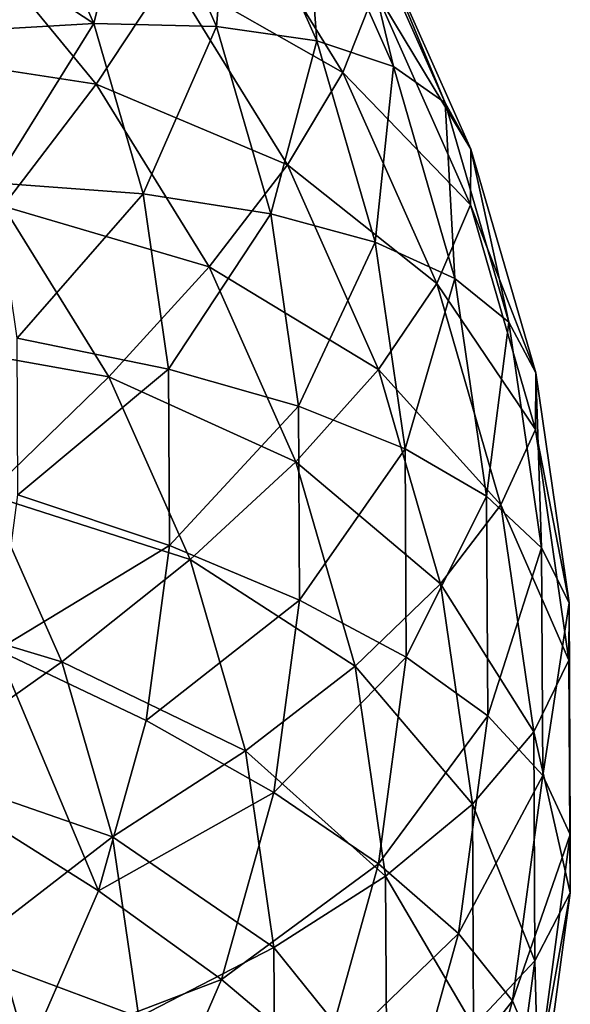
# Model space of a CAD drawing. Header units: millimetres. Extents: x 0 to 1220, y 0 to 506.
# Tile 211 of 308: x 803 to 812, y 394 to 410. Entities that reach past the tile are written whole.
import ezdxf

# ---------------------------------------------------------------- set-up
doc = ezdxf.new("R2010")
doc.units = ezdxf.units.MM
doc.header["$LTSCALE"] = 25.4
doc.layers.get('0').update_dxf_attribs({"true_color": 0xff5454})

# ---------------------------------------------------------------- blocks, each defined once
blk = doc.blocks.new('TWIG-VI-9138.STL')
at = {"color": 7, "true_color": 0xffffff}
mesh = blk.add_polyface(dxfattribs=at)
corners = [(235.38, 425.97, 51.29), (232.79, 427.91, 56.387), (234.841, 424.592, 55.542), (233.297, 429.341, 52.148)]
mesh.append_faces([[corners[k] for k in face] for face in [(0, 1, 2), (1, 0, 3)]], dxfattribs={"vtx0": -1, "color": 7})
mesh = blk.add_polyface(dxfattribs=at)
corners = [(231.921, 426.256, 60.485), (228.396, 427.195, 65.095), (230.698, 424.395, 64.399), (229.507, 429.192, 61.215)]
mesh.append_faces([[corners[k] for k in face] for face in [(0, 1, 2), (1, 0, 3)]], dxfattribs={"vtx0": -1, "color": 7})
mesh = blk.add_polyface(dxfattribs=at)
corners = [(230.657, 425.417, 29.89), (231.381, 428.374, 33.735), (232.717, 425.367, 32.954), (229.44, 428.155, 30.601)]
mesh.append_faces([[corners[k] for k in face] for face in [(0, 1, 2), (1, 0, 3)]], dxfattribs={"vtx0": -1, "color": 7})
mesh = blk.add_polyface(dxfattribs=at)
corners = [(232.717, 425.367, 32.954), (232.969, 428.355, 37.068), (234.404, 425.124, 36.229), (231.381, 428.374, 33.735)]
mesh.append_faces([[corners[k] for k in face] for face in [(0, 1, 2), (1, 0, 3)]], dxfattribs={"vtx0": -1, "color": 7})
mesh = blk.add_polyface(dxfattribs=at)
corners = [(234.404, 425.124, 36.229), (234.179, 428.1, 40.547), (235.692, 424.695, 39.663), (232.969, 428.355, 37.068)]
mesh.append_faces([[corners[k] for k in face] for face in [(0, 1, 2), (1, 0, 3)]], dxfattribs={"vtx0": -1, "color": 7})
mesh = blk.add_polyface(dxfattribs=at)
corners = [(227.179, 427.702, 27.717), (230.657, 425.417, 29.89), (228.257, 425.276, 27.087), (229.44, 428.155, 30.601)]
mesh.append_faces([[corners[k] for k in face] for face in [(0, 1, 2), (1, 0, 3)]], dxfattribs={"vtx0": -1, "color": 7})
mesh = blk.add_polyface(dxfattribs=at)
corners = [(235.692, 424.695, 39.663), (234.992, 427.611, 44.115), (236.559, 424.085, 43.2), (234.179, 428.1, 40.547)]
mesh.append_faces([[corners[k] for k in face] for face in [(0, 1, 2), (1, 0, 3)]], dxfattribs={"vtx0": -1, "color": 7})
mesh = blk.add_polyface(dxfattribs=at)
corners = [(234.841, 424.592, 55.542), (231.921, 426.256, 60.485), (233.91, 423.039, 59.665), (232.79, 427.91, 56.387)]
mesh.append_faces([[corners[k] for k in face] for face in [(0, 1, 2), (1, 0, 3)]], dxfattribs={"vtx0": -1, "color": 7})
mesh = blk.add_polyface(dxfattribs=at)
corners = [(236.559, 424.085, 43.2), (235.395, 426.898, 47.716), (236.991, 423.304, 46.783), (234.992, 427.611, 44.115)]
mesh.append_faces([[corners[k] for k in face] for face in [(0, 1, 2), (1, 0, 3)]], dxfattribs={"vtx0": -1, "color": 7})
mesh = blk.add_polyface(dxfattribs=at)
corners = [(230.698, 424.395, 64.399), (226.979, 424.967, 68.743), (229.134, 422.346, 68.091), (228.396, 427.195, 65.095)]
mesh.append_faces([[corners[k] for k in face] for face in [(0, 1, 2), (1, 0, 3)]], dxfattribs={"vtx0": -1, "color": 7})
mesh = blk.add_polyface(dxfattribs=at)
corners = [(236.991, 423.304, 46.783), (235.38, 425.97, 51.29), (236.982, 422.366, 50.354), (235.395, 426.898, 47.716)]
mesh.append_faces([[corners[k] for k in face] for face in [(0, 1, 2), (1, 0, 3)]], dxfattribs={"vtx0": -1, "color": 7})
mesh = blk.add_polyface(dxfattribs=at)
corners = [(233.91, 423.039, 59.665), (230.698, 424.395, 64.399), (232.594, 421.327, 63.617), (231.921, 426.256, 60.485)]
mesh.append_faces([[corners[k] for k in face] for face in [(0, 1, 2), (1, 0, 3)]], dxfattribs={"vtx0": -1, "color": 7})
mesh = blk.add_polyface(dxfattribs=at)
corners = [(236.982, 422.366, 50.354), (234.841, 424.592, 55.542), (236.418, 421.042, 54.621), (235.38, 425.97, 51.29)]
mesh.append_faces([[corners[k] for k in face] for face in [(0, 1, 2), (1, 0, 3)]], dxfattribs={"vtx0": -1, "color": 7})
mesh = blk.add_polyface(dxfattribs=at)
corners = [(228.991, 422.736, 26.416), (230.657, 425.417, 29.89), (231.485, 422.551, 29.133), (228.257, 425.276, 27.087)]
mesh.append_faces([[corners[k] for k in face] for face in [(0, 1, 2), (1, 0, 3)]], dxfattribs={"vtx0": -1, "color": 7})
mesh = blk.add_polyface(dxfattribs=at)
corners = [(231.485, 422.551, 29.133), (232.717, 425.367, 32.954), (233.627, 422.218, 32.122), (230.657, 425.417, 29.89)]
mesh.append_faces([[corners[k] for k in face] for face in [(0, 1, 2), (1, 0, 3)]], dxfattribs={"vtx0": -1, "color": 7})
mesh = blk.add_polyface(dxfattribs=at)
corners = [(233.627, 422.218, 32.122), (234.404, 425.124, 36.229), (235.382, 421.741, 35.336), (232.717, 425.367, 32.954)]
mesh.append_faces([[corners[k] for k in face] for face in [(0, 1, 2), (1, 0, 3)]], dxfattribs={"vtx0": -1, "color": 7})
mesh = blk.add_polyface(dxfattribs=at)
corners = [(235.382, 421.741, 35.336), (235.692, 424.695, 39.663), (236.722, 421.129, 38.721), (234.404, 425.124, 36.229)]
mesh.append_faces([[corners[k] for k in face] for face in [(0, 1, 2), (1, 0, 3)]], dxfattribs={"vtx0": -1, "color": 7})
mesh = blk.add_polyface(dxfattribs=at)
corners = [(236.722, 421.129, 38.721), (236.559, 424.085, 43.2), (237.626, 420.392, 42.224), (235.692, 424.695, 39.663)]
mesh.append_faces([[corners[k] for k in face] for face in [(0, 1, 2), (1, 0, 3)]], dxfattribs={"vtx0": -1, "color": 7})
mesh = blk.add_polyface(dxfattribs=at)
corners = [(236.418, 421.042, 54.621), (233.91, 423.039, 59.665), (235.438, 419.597, 58.772), (234.841, 424.592, 55.542)]
mesh.append_faces([[corners[k] for k in face] for face in [(0, 1, 2), (1, 0, 3)]], dxfattribs={"vtx0": -1, "color": 7})
mesh = blk.add_polyface(dxfattribs=at)
corners = [(232.594, 421.327, 63.617), (229.134, 422.346, 68.091), (230.909, 419.474, 67.359), (230.698, 424.395, 64.399)]
mesh.append_faces([[corners[k] for k in face] for face in [(0, 1, 2), (1, 0, 3)]], dxfattribs={"vtx0": -1, "color": 7})
mesh = blk.add_polyface(dxfattribs=at)
corners = [(237.626, 420.392, 42.224), (236.991, 423.304, 46.783), (238.079, 419.541, 45.789), (236.559, 424.085, 43.2)]
mesh.append_faces([[corners[k] for k in face] for face in [(0, 1, 2), (1, 0, 3)]], dxfattribs={"vtx0": -1, "color": 7})
mesh = blk.add_polyface(dxfattribs=at)
corners = [(238.079, 419.541, 45.789), (236.982, 422.366, 50.354), (238.073, 418.59, 49.357), (236.991, 423.304, 46.783)]
mesh.append_faces([[corners[k] for k in face] for face in [(0, 1, 2), (1, 0, 3)]], dxfattribs={"vtx0": -1, "color": 7})
mesh = blk.add_polyface(dxfattribs=at)
corners = [(235.438, 419.597, 58.772), (232.594, 421.327, 63.617), (234.052, 418.046, 62.765), (233.91, 423.039, 59.665)]
mesh.append_faces([[corners[k] for k in face] for face in [(0, 1, 2), (1, 0, 3)]], dxfattribs={"vtx0": -1, "color": 7})
mesh = blk.add_polyface(dxfattribs=at)
corners = [(229.369, 420.126, 25.716), (231.485, 422.551, 29.133), (231.911, 419.606, 28.343), (228.991, 422.736, 26.416)]
mesh.append_faces([[corners[k] for k in face] for face in [(0, 1, 2), (1, 0, 3)]], dxfattribs={"vtx0": -1, "color": 7})
mesh = blk.add_polyface(dxfattribs=at)
corners = [(231.911, 419.606, 28.343), (233.627, 422.218, 32.122), (234.095, 418.983, 31.255), (231.485, 422.551, 29.133)]
mesh.append_faces([[corners[k] for k in face] for face in [(0, 1, 2), (1, 0, 3)]], dxfattribs={"vtx0": -1, "color": 7})
mesh = blk.add_polyface(dxfattribs=at)
corners = [(230.909, 419.474, 67.359), (227.244, 420.129, 71.524), (228.87, 417.498, 70.854), (229.134, 422.346, 68.091)]
mesh.append_faces([[corners[k] for k in face] for face in [(0, 1, 2), (1, 0, 3)]], dxfattribs={"vtx0": -1, "color": 7})
mesh = blk.add_polyface(dxfattribs=at)
corners = [(234.095, 418.983, 31.255), (235.382, 421.741, 35.336), (235.885, 418.266, 34.403), (233.627, 422.218, 32.122)]
mesh.append_faces([[corners[k] for k in face] for face in [(0, 1, 2), (1, 0, 3)]], dxfattribs={"vtx0": -1, "color": 7})
mesh = blk.add_polyface(dxfattribs=at)
corners = [(238.073, 418.59, 49.357), (236.418, 421.042, 54.621), (237.493, 417.325, 53.639), (236.982, 422.366, 50.354)]
mesh.append_faces([[corners[k] for k in face] for face in [(0, 1, 2), (1, 0, 3)]], dxfattribs={"vtx0": -1, "color": 7})
mesh = blk.add_polyface(dxfattribs=at)
corners = [(235.885, 418.266, 34.403), (236.722, 421.129, 38.721), (237.252, 417.467, 37.739), (235.382, 421.741, 35.336)]
mesh.append_faces([[corners[k] for k in face] for face in [(0, 1, 2), (1, 0, 3)]], dxfattribs={"vtx0": -1, "color": 7})
mesh = blk.add_polyface(dxfattribs=at)
corners = [(234.052, 418.046, 62.765), (230.909, 419.474, 67.359), (232.274, 416.402, 66.562), (232.594, 421.327, 63.617)]
mesh.append_faces([[corners[k] for k in face] for face in [(0, 1, 2), (1, 0, 3)]], dxfattribs={"vtx0": -1, "color": 7})
mesh = blk.add_polyface(dxfattribs=at)
corners = [(237.252, 417.467, 37.739), (237.626, 420.392, 42.224), (238.175, 416.599, 41.207), (236.722, 421.129, 38.721)]
mesh.append_faces([[corners[k] for k in face] for face in [(0, 1, 2), (1, 0, 3)]], dxfattribs={"vtx0": -1, "color": 7})
mesh = blk.add_polyface(dxfattribs=at)
corners = [(237.493, 417.325, 53.639), (235.438, 419.597, 58.772), (236.48, 415.994, 57.82), (236.418, 421.042, 54.621)]
mesh.append_faces([[corners[k] for k in face] for face in [(0, 1, 2), (1, 0, 3)]], dxfattribs={"vtx0": -1, "color": 7})
mesh = blk.add_polyface(dxfattribs=at)
corners = [(238.175, 416.599, 41.207), (238.079, 419.541, 45.789), (238.638, 415.675, 44.752), (237.626, 420.392, 42.224)]
mesh.append_faces([[corners[k] for k in face] for face in [(0, 1, 2), (1, 0, 3)]], dxfattribs={"vtx0": -1, "color": 7})
mesh = blk.add_polyface(dxfattribs=at)
corners = [(229.383, 417.493, 25), (231.911, 419.606, 28.343), (231.927, 416.636, 27.535), (229.369, 420.126, 25.716)]
mesh.append_faces([[corners[k] for k in face] for face in [(0, 1, 2), (1, 0, 3)]], dxfattribs={"vtx0": -1, "color": 7})
mesh = blk.add_polyface(dxfattribs=at)
corners = [(231.927, 416.636, 27.535), (234.095, 418.983, 31.255), (234.113, 415.72, 30.366), (231.911, 419.606, 28.343)]
mesh.append_faces([[corners[k] for k in face] for face in [(0, 1, 2), (1, 0, 3)]], dxfattribs={"vtx0": -1, "color": 7})
mesh = blk.add_polyface(dxfattribs=at)
corners = [(236.48, 415.994, 57.82), (234.052, 418.046, 62.765), (235.046, 414.609, 61.858), (235.438, 419.597, 58.772)]
mesh.append_faces([[corners[k] for k in face] for face in [(0, 1, 2), (1, 0, 3)]], dxfattribs={"vtx0": -1, "color": 7})
mesh = blk.add_polyface(dxfattribs=at)
corners = [(232.274, 416.402, 66.562), (228.87, 417.498, 70.854), (230.12, 414.684, 70.123), (230.909, 419.474, 67.359)]
mesh.append_faces([[corners[k] for k in face] for face in [(0, 1, 2), (1, 0, 3)]], dxfattribs={"vtx0": -1, "color": 7})
mesh = blk.add_polyface(dxfattribs=at)
corners = [(238.638, 415.675, 44.752), (238.073, 418.59, 49.357), (238.634, 414.712, 48.316), (238.079, 419.541, 45.789)]
mesh.append_faces([[corners[k] for k in face] for face in [(0, 1, 2), (1, 0, 3)]], dxfattribs={"vtx0": -1, "color": 7})
mesh = blk.add_polyface(dxfattribs=at)
corners = [(234.113, 415.72, 30.366), (235.885, 418.266, 34.403), (235.904, 414.76, 33.449), (234.095, 418.983, 31.255)]
mesh.append_faces([[corners[k] for k in face] for face in [(0, 1, 2), (1, 0, 3)]], dxfattribs={"vtx0": -1, "color": 7})
mesh = blk.add_polyface(dxfattribs=at)
corners = [(238.634, 414.712, 48.316), (237.493, 417.325, 53.639), (238.045, 413.507, 52.615), (238.073, 418.59, 49.357)]
mesh.append_faces([[corners[k] for k in face] for face in [(0, 1, 2), (1, 0, 3)]], dxfattribs={"vtx0": -1, "color": 7})
mesh = blk.add_polyface(dxfattribs=at)
corners = [(235.904, 414.76, 33.449), (237.252, 417.467, 37.739), (237.272, 413.772, 36.733), (235.885, 418.266, 34.403)]
mesh.append_faces([[corners[k] for k in face] for face in [(0, 1, 2), (1, 0, 3)]], dxfattribs={"vtx0": -1, "color": 7})
mesh = blk.add_polyface(dxfattribs=at)
corners = [(235.046, 414.609, 61.858), (232.274, 416.402, 66.562), (233.203, 413.186, 65.712), (234.052, 418.046, 62.765)]
mesh.append_faces([[corners[k] for k in face] for face in [(0, 1, 2), (1, 0, 3)]], dxfattribs={"vtx0": -1, "color": 7})
mesh = blk.add_polyface(dxfattribs=at)
corners = [(228.87, 417.498, 70.854), (226.267, 415.842, 74.176), (230.12, 414.684, 70.123)]
mesh.append_faces([[corners[k] for k in face] for face in [(0, 1, 2)]], dxfattribs={"color": 7})
mesh = blk.add_polyface(dxfattribs=at)
corners = [(229.034, 414.885, 24.279), (231.927, 416.636, 27.535), (231.533, 413.693, 26.722), (229.383, 417.493, 25)]
mesh.append_faces([[corners[k] for k in face] for face in [(0, 1, 2), (1, 0, 3)]], dxfattribs={"vtx0": -1, "color": 7})
mesh = blk.add_polyface(dxfattribs=at)
corners = [(237.272, 413.772, 36.733), (238.175, 416.599, 41.207), (238.196, 412.772, 40.166), (237.252, 417.467, 37.739)]
mesh.append_faces([[corners[k] for k in face] for face in [(0, 1, 2), (1, 0, 3)]], dxfattribs={"vtx0": -1, "color": 7})
mesh = blk.add_polyface(dxfattribs=at)
corners = [(238.045, 413.507, 52.615), (236.48, 415.994, 57.82), (237.016, 412.291, 56.827), (237.493, 417.325, 53.639)]
mesh.append_faces([[corners[k] for k in face] for face in [(0, 1, 2), (1, 0, 3)]], dxfattribs={"vtx0": -1, "color": 7})
mesh = blk.add_polyface(dxfattribs=at)
corners = [(231.533, 413.693, 26.722), (234.113, 415.72, 30.366), (233.679, 412.487, 29.474), (231.927, 416.636, 27.535)]
mesh.append_faces([[corners[k] for k in face] for face in [(0, 1, 2), (1, 0, 3)]], dxfattribs={"vtx0": -1, "color": 7})
mesh = blk.add_polyface(dxfattribs=at)
corners = [(238.196, 412.772, 40.166), (238.638, 415.675, 44.752), (238.659, 411.776, 43.691), (238.175, 416.599, 41.207)]
mesh.append_faces([[corners[k] for k in face] for face in [(0, 1, 2), (1, 0, 3)]], dxfattribs={"vtx0": -1, "color": 7})
mesh = blk.add_polyface(dxfattribs=at)
corners = [(233.203, 413.186, 65.712), (230.12, 414.684, 70.123), (230.972, 411.737, 69.345), (232.274, 416.402, 66.562)]
mesh.append_faces([[corners[k] for k in face] for face in [(0, 1, 2), (1, 0, 3)]], dxfattribs={"vtx0": -1, "color": 7})
mesh = blk.add_polyface(dxfattribs=at)
corners = [(237.016, 412.291, 56.827), (235.046, 414.609, 61.858), (235.556, 411.079, 60.911), (236.48, 415.994, 57.82)]
mesh.append_faces([[corners[k] for k in face] for face in [(0, 1, 2), (1, 0, 3)]], dxfattribs={"vtx0": -1, "color": 7})
mesh = blk.add_polyface(dxfattribs=at)
corners = [(226.267, 415.842, 74.176), (227.613, 412.907, 73.415), (230.12, 414.684, 70.123)]
mesh.append_faces([[corners[k] for k in face] for face in [(0, 1, 2)]], dxfattribs={"color": 7})
mesh = blk.add_polyface(dxfattribs=at)
corners = [(233.679, 412.487, 29.474), (235.904, 414.76, 33.449), (235.439, 411.287, 32.49), (234.113, 415.72, 30.366)]
mesh.append_faces([[corners[k] for k in face] for face in [(0, 1, 2), (1, 0, 3)]], dxfattribs={"vtx0": -1, "color": 7})
mesh = blk.add_polyface(dxfattribs=at)
corners = [(238.659, 411.776, 43.691), (238.634, 414.712, 48.316), (238.656, 410.8, 47.252), (238.638, 415.675, 44.752)]
mesh.append_faces([[corners[k] for k in face] for face in [(0, 1, 2), (1, 0, 3)]], dxfattribs={"vtx0": -1, "color": 7})
mesh = blk.add_polyface(dxfattribs=at)
corners = [(229.034, 414.885, 24.279), (230.736, 410.83, 25.92), (228.327, 412.348, 23.568), (231.533, 413.693, 26.722)]
mesh.append_faces([[corners[k] for k in face] for face in [(0, 1, 2), (1, 0, 3)]], dxfattribs={"vtx0": -1, "color": 7})
mesh = blk.add_polyface(dxfattribs=at)
corners = [(235.439, 411.287, 32.49), (237.272, 413.772, 36.733), (236.782, 410.112, 35.722), (235.904, 414.76, 33.449)]
mesh.append_faces([[corners[k] for k in face] for face in [(0, 1, 2), (1, 0, 3)]], dxfattribs={"vtx0": -1, "color": 7})
mesh = blk.add_polyface(dxfattribs=at)
corners = [(230.12, 414.684, 70.123), (227.613, 412.907, 73.415), (230.972, 411.737, 69.345)]
mesh.append_faces([[corners[k] for k in face] for face in [(0, 1, 2)]], dxfattribs={"color": 7})
mesh = blk.add_polyface(dxfattribs=at)
corners = [(235.556, 411.079, 60.911), (233.203, 413.186, 65.712), (233.682, 409.881, 64.826), (235.046, 414.609, 61.858)]
mesh.append_faces([[corners[k] for k in face] for face in [(0, 1, 2), (1, 0, 3)]], dxfattribs={"vtx0": -1, "color": 7})
mesh = blk.add_polyface(dxfattribs=at)
corners = [(238.656, 410.8, 47.252), (238.045, 413.507, 52.615), (238.066, 409.655, 51.567), (238.634, 414.712, 48.316)]
mesh.append_faces([[corners[k] for k in face] for face in [(0, 1, 2), (1, 0, 3)]], dxfattribs={"vtx0": -1, "color": 7})
mesh = blk.add_polyface(dxfattribs=at)
corners = [(236.782, 410.112, 35.722), (238.196, 412.772, 40.166), (237.688, 408.981, 39.119), (237.272, 413.772, 36.733)]
mesh.append_faces([[corners[k] for k in face] for face in [(0, 1, 2), (1, 0, 3)]], dxfattribs={"vtx0": -1, "color": 7})
mesh = blk.add_polyface(dxfattribs=at)
corners = [(230.736, 410.83, 25.92), (233.679, 412.487, 29.474), (232.803, 409.342, 28.592), (231.533, 413.693, 26.722)]
mesh.append_faces([[corners[k] for k in face] for face in [(0, 1, 2), (1, 0, 3)]], dxfattribs={"vtx0": -1, "color": 7})
mesh = blk.add_polyface(dxfattribs=at)
corners = [(238.066, 409.655, 51.567), (237.016, 412.291, 56.827), (237.036, 408.557, 55.811), (238.045, 413.507, 52.615)]
mesh.append_faces([[corners[k] for k in face] for face in [(0, 1, 2), (1, 0, 3)]], dxfattribs={"vtx0": -1, "color": 7})
mesh = blk.add_polyface(dxfattribs=at)
corners = [(233.682, 409.881, 64.826), (230.972, 411.737, 69.345), (231.41, 408.709, 68.533), (233.203, 413.186, 65.712)]
mesh.append_faces([[corners[k] for k in face] for face in [(0, 1, 2), (1, 0, 3)]], dxfattribs={"vtx0": -1, "color": 7})
mesh = blk.add_polyface(dxfattribs=at)
corners = [(227.613, 412.907, 73.415), (228.469, 409.808, 72.596), (230.972, 411.737, 69.345)]
mesh.append_faces([[corners[k] for k in face] for face in [(0, 1, 2)]], dxfattribs={"color": 7})
mesh = blk.add_polyface(dxfattribs=at)
corners = [(237.688, 408.981, 39.119), (238.659, 411.776, 43.691), (238.142, 407.913, 42.624), (238.196, 412.772, 40.166)]
mesh.append_faces([[corners[k] for k in face] for face in [(0, 1, 2), (1, 0, 3)]], dxfattribs={"vtx0": -1, "color": 7})
mesh = blk.add_polyface(dxfattribs=at)
corners = [(232.803, 409.342, 28.592), (235.439, 411.287, 32.49), (234.497, 407.908, 31.543), (233.679, 412.487, 29.474)]
mesh.append_faces([[corners[k] for k in face] for face in [(0, 1, 2), (1, 0, 3)]], dxfattribs={"vtx0": -1, "color": 7})
mesh = blk.add_polyface(dxfattribs=at)
corners = [(228.327, 412.348, 23.568), (229.549, 408.098, 25.142), (227.276, 409.927, 22.879), (230.736, 410.83, 25.92)]
mesh.append_faces([[corners[k] for k in face] for face in [(0, 1, 2), (1, 0, 3)]], dxfattribs={"vtx0": -1, "color": 7})
mesh = blk.add_polyface(dxfattribs=at)
corners = [(237.036, 408.557, 55.811), (235.556, 411.079, 60.911), (235.576, 407.518, 59.942), (237.016, 412.291, 56.827)]
mesh.append_faces([[corners[k] for k in face] for face in [(0, 1, 2), (1, 0, 3)]], dxfattribs={"vtx0": -1, "color": 7})
mesh = blk.add_polyface(dxfattribs=at)
corners = [(230.972, 411.737, 69.345), (228.469, 409.808, 72.596), (231.41, 408.709, 68.533)]
mesh.append_faces([[corners[k] for k in face] for face in [(0, 1, 2)]], dxfattribs={"color": 7})
mesh = blk.add_polyface(dxfattribs=at)
corners = [(238.142, 407.913, 42.624), (238.656, 410.8, 47.252), (238.136, 406.924, 46.181), (238.659, 411.776, 43.691)]
mesh.append_faces([[corners[k] for k in face] for face in [(0, 1, 2), (1, 0, 3)]], dxfattribs={"vtx0": -1, "color": 7})
mesh = blk.add_polyface(dxfattribs=at)
corners = [(234.497, 407.908, 31.543), (236.782, 410.112, 35.722), (235.79, 406.551, 34.724), (235.439, 411.287, 32.49)]
mesh.append_faces([[corners[k] for k in face] for face in [(0, 1, 2), (1, 0, 3)]], dxfattribs={"vtx0": -1, "color": 7})
mesh = blk.add_polyface(dxfattribs=at)
corners = [(235.576, 407.518, 59.942), (233.682, 409.881, 64.826), (233.7, 406.548, 63.919), (235.556, 411.079, 60.911)]
mesh.append_faces([[corners[k] for k in face] for face in [(0, 1, 2), (1, 0, 3)]], dxfattribs={"vtx0": -1, "color": 7})
mesh = blk.add_polyface(dxfattribs=at)
corners = [(229.549, 408.098, 25.142), (232.803, 409.342, 28.592), (231.5, 406.341, 27.738), (230.736, 410.83, 25.92)]
mesh.append_faces([[corners[k] for k in face] for face in [(0, 1, 2), (1, 0, 3)]], dxfattribs={"vtx0": -1, "color": 7})
mesh = blk.add_polyface(dxfattribs=at)
corners = [(238.136, 406.924, 46.181), (238.066, 409.655, 51.567), (237.555, 405.839, 50.513), (238.656, 410.8, 47.252)]
mesh.append_faces([[corners[k] for k in face] for face in [(0, 1, 2), (1, 0, 3)]], dxfattribs={"vtx0": -1, "color": 7})
mesh = blk.add_polyface(dxfattribs=at)
corners = [(235.79, 406.551, 34.724), (237.688, 408.981, 39.119), (236.661, 405.293, 38.085), (236.782, 410.112, 35.722)]
mesh.append_faces([[corners[k] for k in face] for face in [(0, 1, 2), (1, 0, 3)]], dxfattribs={"vtx0": -1, "color": 7})
mesh = blk.add_polyface(dxfattribs=at)
corners = [(227.276, 409.927, 22.879), (227.995, 405.546, 24.402), (225.898, 407.665, 22.224), (229.549, 408.098, 25.142)]
mesh.append_faces([[corners[k] for k in face] for face in [(0, 1, 2), (1, 0, 3)]], dxfattribs={"vtx0": -1, "color": 7})
mesh = blk.add_polyface(dxfattribs=at)
corners = [(228.469, 409.808, 72.596), (228.812, 406.622, 71.738), (231.41, 408.709, 68.533)]
mesh.append_faces([[corners[k] for k in face] for face in [(0, 1, 2)]], dxfattribs={"color": 7})
mesh = blk.add_polyface(dxfattribs=at)
corners = [(233.7, 406.548, 63.919), (231.41, 408.709, 68.533), (231.427, 405.656, 67.702), (233.682, 409.881, 64.826)]
mesh.append_faces([[corners[k] for k in face] for face in [(0, 1, 2), (1, 0, 3)]], dxfattribs={"vtx0": -1, "color": 7})
mesh = blk.add_polyface(dxfattribs=at)
corners = [(237.555, 405.839, 50.513), (237.036, 408.557, 55.811), (236.54, 404.857, 54.789), (238.066, 409.655, 51.567)]
mesh.append_faces([[corners[k] for k in face] for face in [(0, 1, 2), (1, 0, 3)]], dxfattribs={"vtx0": -1, "color": 7})
mesh = blk.add_polyface(dxfattribs=at)
corners = [(231.5, 406.341, 27.738), (234.497, 407.908, 31.543), (233.097, 404.683, 30.625), (232.803, 409.342, 28.592)]
mesh.append_faces([[corners[k] for k in face] for face in [(0, 1, 2), (1, 0, 3)]], dxfattribs={"vtx0": -1, "color": 7})
mesh = blk.add_polyface(dxfattribs=at)
corners = [(236.661, 405.293, 38.085), (238.142, 407.913, 42.624), (237.095, 404.154, 41.57), (237.688, 408.981, 39.119)]
mesh.append_faces([[corners[k] for k in face] for face in [(0, 1, 2), (1, 0, 3)]], dxfattribs={"vtx0": -1, "color": 7})

msp = doc.modelspace()

# ---------------------------------------------------------------- block references
at = {"color": 250, "true_color": 0x262626}
msp.add_blockref('TWIG-VI-9138.STL', (573.181, -15.244, -16.545), dxfattribs=at)

doc.saveas('drawing.dxf')
